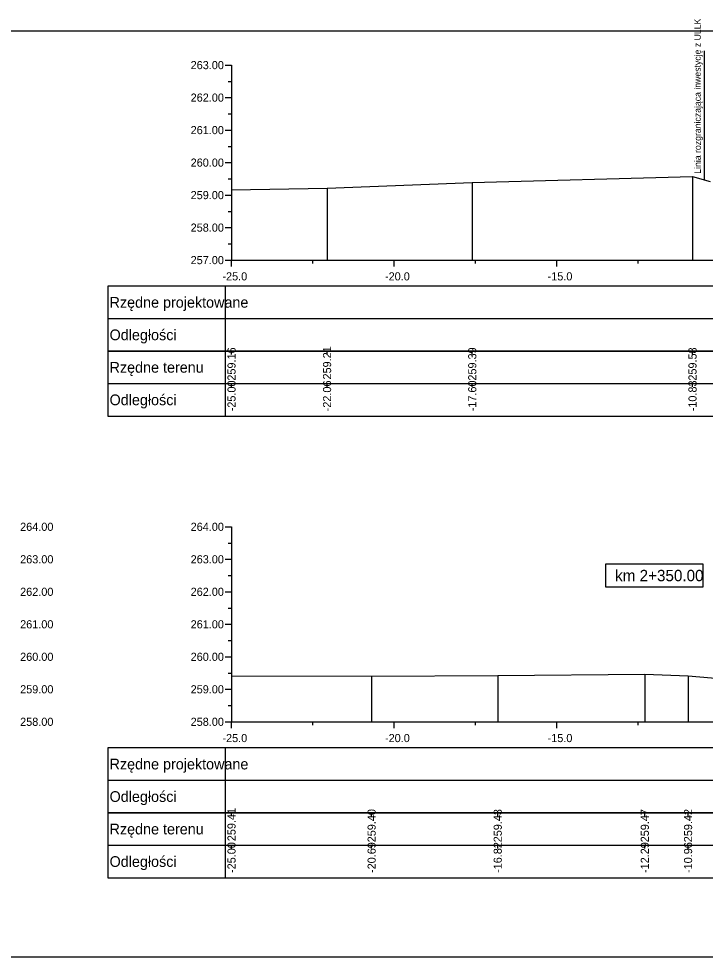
# Model space of a CAD drawing. Extents: x 6516023 to 6560129, y 5513077 to 5529206.
# Drawn here: x 6517166.72 to 6517187.83, y 5513364.27 to 5513393.14 of the extents above; entities that cross this region are included whole.
import ezdxf

# ---------------------------------------------------------------- set-up
doc = ezdxf.new("R2010")
doc.units = 0
for name, color, linetype in [('TOR_PRZEK_P-tabelka istniejace', 7, 'Continuous'), ('TOR_PRZEK_P-tabelka projektowane', 7, 'Continuous'), ('TOR_PRZEK_P-teren istniejacy', 7, 'Continuous'), ('TOR_PRZEK_P-uklad odniesienia', 7, 'Continuous'), ('TOR_PS_T-granica PKP-projektowana', 7, 'Continuous'), ('TOR_RAMKI-ramka+tabelka 1', 7, 'Continuous')]:
    doc.layers.add(name, color=color, linetype=linetype)

msp = doc.modelspace()

# ---------------------------------------------------------------- linework, layer by layer
at = {"layer": 'TOR_PRZEK_P-tabelka istniejace'}
for p, q in [((6517169.463, 5513382.917), (6517169.463, 5513380.917)), ((6517173.063, 5513382.917), (6517173.063, 5513380.917)), ((6517173.263, 5513382.817), (6517173.263, 5513382.917)), ((6517176.201, 5513382.817), (6517176.201, 5513382.917)), ((6517180.665, 5513382.817), (6517180.665, 5513382.917)), ((6517187.438, 5513382.817), (6517187.438, 5513382.917)), ((6517169.463, 5513381.917), (6517223.263, 5513381.917)), ((6517173.263, 5513381.817), (6517173.263, 5513381.917)), ((6517176.201, 5513381.817), (6517176.201, 5513381.917)), ((6517180.665, 5513381.817), (6517180.665, 5513381.917)), ((6517187.438, 5513381.817), (6517187.438, 5513381.917)), ((6517169.463, 5513368.711), (6517169.463, 5513366.711)), ((6517173.063, 5513368.711), (6517173.063, 5513366.711)), ((6517173.263, 5513368.611), (6517173.263, 5513368.711)), ((6517177.571, 5513368.611), (6517177.571, 5513368.711)), ((6517181.448, 5513368.611), (6517181.448, 5513368.711)), ((6517185.971, 5513368.611), (6517185.971, 5513368.711)), ((6517187.301, 5513368.611), (6517187.301, 5513368.711)), ((6517169.463, 5513367.711), (6517223.263, 5513367.711)), ((6517173.263, 5513367.611), (6517173.263, 5513367.711)), ((6517177.571, 5513367.611), (6517177.571, 5513367.711)), ((6517181.448, 5513367.611), (6517181.448, 5513367.711)), ((6517185.971, 5513367.611), (6517185.971, 5513367.711)), ((6517187.301, 5513367.611), (6517187.301, 5513367.711))]:
    msp.add_line(p, q, dxfattribs=at)
for points in [[(6517180.665, 5513388.105), (6517180.665, 5513385.917), (6517180.665, 5513385.787), (6517180.665, 5513385.717)], [(6517187.438, 5513388.292), (6517187.438, 5513385.917), (6517187.438, 5513385.787), (6517187.438, 5513385.717)], [(6517173.263, 5513387.878), (6517173.263, 5513385.917), (6517173.263, 5513385.787), (6517173.263, 5513385.717)], [(6517176.201, 5513387.929), (6517176.201, 5513385.917), (6517176.201, 5513385.787), (6517176.201, 5513385.717)], [(6517173.263, 5513372.923), (6517173.263, 5513371.711), (6517173.263, 5513371.581), (6517173.263, 5513371.511)], [(6517177.571, 5513372.912), (6517177.571, 5513371.711), (6517177.571, 5513371.581), (6517177.571, 5513371.511)], [(6517181.448, 5513372.94), (6517181.448, 5513371.711), (6517181.448, 5513371.581), (6517181.448, 5513371.511)], [(6517185.971, 5513372.978), (6517185.971, 5513371.711), (6517185.971, 5513371.581), (6517185.971, 5513371.511)], [(6517187.301, 5513372.926), (6517187.301, 5513371.711), (6517187.301, 5513371.581), (6517187.301, 5513371.511)]]:
    msp.add_lwpolyline(points, dxfattribs=at)
for points in [[(6517169.463, 5513382.917), (6517169.463, 5513380.917), (6517223.263, 5513380.917), (6517223.263, 5513382.917)], [(6517169.463, 5513368.711), (6517169.463, 5513366.711), (6517223.263, 5513366.711), (6517223.263, 5513368.711)]]:
    msp.add_lwpolyline(points, close=True, dxfattribs=at)
at = {"layer": 'TOR_PRZEK_P-tabelka projektowane'}
for p, q in [((6517169.463, 5513384.917), (6517169.463, 5513382.917)), ((6517173.063, 5513384.917), (6517173.063, 5513382.917)), ((6517169.463, 5513383.917), (6517223.263, 5513383.917)), ((6517169.463, 5513370.711), (6517169.463, 5513368.711)), ((6517173.063, 5513370.711), (6517173.063, 5513368.711)), ((6517169.463, 5513369.711), (6517223.263, 5513369.711))]:
    msp.add_line(p, q, dxfattribs=at)
for points in [[(6517169.463, 5513384.917), (6517169.463, 5513382.917), (6517223.263, 5513382.917), (6517223.263, 5513384.917)], [(6517169.463, 5513370.711), (6517169.463, 5513368.711), (6517223.263, 5513368.711), (6517223.263, 5513370.711)]]:
    msp.add_lwpolyline(points, close=True, dxfattribs=at)
at = {"layer": 'TOR_PRZEK_P-teren istniejacy'}
for points in [[(6517173.263, 5513387.878), (6517176.201, 5513387.929), (6517180.665, 5513388.105), (6517187.438, 5513388.292), (6517187.981, 5513388.139)], [(6517173.263, 5513372.923), (6517177.571, 5513372.912), (6517181.448, 5513372.94), (6517185.971, 5513372.978), (6517187.301, 5513372.926), (6517189.58, 5513372.732)]]:
    msp.add_lwpolyline(points, dxfattribs=at)
at = {"layer": 'TOR_PRZEK_P-uklad odniesienia'}
for p, q in [((6517173.063, 5513391.717), (6517173.263, 5513391.717)), ((6517173.263, 5513391.717), (6517173.263, 5513385.717)), ((6517173.163, 5513391.217), (6517173.263, 5513391.217)), ((6517173.063, 5513390.717), (6517173.263, 5513390.717)), ((6517173.163, 5513390.217), (6517173.263, 5513390.217)), ((6517173.063, 5513389.717), (6517173.263, 5513389.717)), ((6517173.163, 5513389.217), (6517173.263, 5513389.217)), ((6517173.063, 5513388.717), (6517173.263, 5513388.717)), ((6517173.163, 5513388.217), (6517173.263, 5513388.217)), ((6517173.063, 5513387.717), (6517173.263, 5513387.717)), ((6517173.163, 5513387.217), (6517173.263, 5513387.217)), ((6517173.063, 5513386.717), (6517173.263, 5513386.717)), ((6517173.163, 5513386.217), (6517173.263, 5513386.217)), ((6517173.063, 5513385.717), (6517173.263, 5513385.717)), ((6517173.263, 5513385.717), (6517223.263, 5513385.717)), ((6517173.263, 5513385.517), (6517173.263, 5513385.717)), ((6517175.763, 5513385.617), (6517175.763, 5513385.717)), ((6517178.263, 5513385.517), (6517178.263, 5513385.717)), ((6517180.763, 5513385.617), (6517180.763, 5513385.717)), ((6517183.263, 5513385.517), (6517183.263, 5513385.717)), ((6517185.763, 5513385.617), (6517185.763, 5513385.717)), ((6517173.063, 5513377.511), (6517173.263, 5513377.511)), ((6517173.263, 5513377.511), (6517173.263, 5513371.511)), ((6517173.163, 5513377.011), (6517173.263, 5513377.011)), ((6517173.063, 5513376.511), (6517173.263, 5513376.511)), ((6517173.163, 5513376.011), (6517173.263, 5513376.011)), ((6517173.063, 5513375.511), (6517173.263, 5513375.511)), ((6517173.163, 5513375.011), (6517173.263, 5513375.011)), ((6517173.063, 5513374.511), (6517173.263, 5513374.511)), ((6517173.163, 5513374.011), (6517173.263, 5513374.011)), ((6517173.063, 5513373.511), (6517173.263, 5513373.511)), ((6517173.163, 5513373.011), (6517173.263, 5513373.011)), ((6517173.063, 5513372.511), (6517173.263, 5513372.511)), ((6517173.163, 5513372.011), (6517173.263, 5513372.011)), ((6517173.063, 5513371.511), (6517173.263, 5513371.511)), ((6517173.263, 5513371.511), (6517223.263, 5513371.511)), ((6517173.263, 5513371.311), (6517173.263, 5513371.511)), ((6517175.763, 5513371.411), (6517175.763, 5513371.511)), ((6517178.263, 5513371.311), (6517178.263, 5513371.511)), ((6517180.763, 5513371.411), (6517180.763, 5513371.511)), ((6517183.263, 5513371.311), (6517183.263, 5513371.511)), ((6517185.763, 5513371.411), (6517185.763, 5513371.511))]:
    msp.add_line(p, q, dxfattribs=at)
msp.add_lwpolyline([(6517187.763, 5513376.361), (6517184.763, 5513376.361), (6517184.763, 5513375.661), (6517187.763, 5513375.661)], close=True, dxfattribs=at)
at = {"layer": 'TOR_PS_T-granica PKP-projektowana'}
msp.add_line((6517187.806, 5513388.189), (6517187.806, 5513392.16), dxfattribs=at)
at = {"layer": 'TOR_RAMKI-ramka+tabelka 1'}
msp.add_lwpolyline([(6517109.813, 5513392.767), (6517357.313, 5513392.767), (6517357.313, 5513364.267), (6517109.813, 5513364.267)], close=True, dxfattribs=at)

# ---------------------------------------------------------------- texts
at = {"layer": 'TOR_PRZEK_P-tabelka istniejace'}
for s, p in [('259.16', (6517173.388, 5513382.008)), ('259.21', (6517176.326, 5513382.043)), ('259.39', (6517180.79, 5513382.009)), ('259.58', (6517187.563, 5513382.008)), ('-25.00', (6517173.388, 5513381.065)), ('-22.06', (6517176.326, 5513381.064)), ('-17.60', (6517180.79, 5513381.065)), ('-10.83', (6517187.563, 5513381.065)), ('259.41', (6517173.388, 5513367.837)), ('259.40', (6517177.696, 5513367.803)), ('259.43', (6517181.573, 5513367.803)), ('259.47', (6517186.096, 5513367.803)), ('259.42', (6517187.426, 5513367.805)), ('-25.00', (6517173.388, 5513366.859)), ('-20.69', (6517177.696, 5513366.859)), ('-16.82', (6517181.573, 5513366.861)), ('-12.29', (6517186.096, 5513366.859)), ('-10.96', (6517187.426, 5513366.859))]:
    msp.add_text(s, height=0.25, rotation=90, dxfattribs=at).set_placement(p)
for s, p in [('Rzędne terenu', (6517169.513, 5513382.252)), ('Odległości', (6517169.513, 5513381.252)), ('Rzędne terenu', (6517169.513, 5513368.046)), ('Odległości', (6517169.513, 5513367.046))]:
    msp.add_text(s, height=0.33, dxfattribs=at).set_placement(p)
at = {"layer": 'TOR_PRZEK_P-tabelka projektowane'}
for s, p in [('Rzędne projektowane', (6517169.513, 5513384.252)), ('Odległości', (6517169.513, 5513383.252)), ('Rzędne projektowane', (6517169.513, 5513370.046)), ('Odległości', (6517169.513, 5513369.046))]:
    msp.add_text(s, height=0.33, dxfattribs=at).set_placement(p)
at = {"layer": 'TOR_PRZEK_P-uklad odniesienia'}
for s, height, p in [('263.00', 0.25, (6517172.006, 5513391.592)), ('262.00', 0.25, (6517172.006, 5513390.592)), ('261.00', 0.25, (6517172.006, 5513389.592)), ('260.00', 0.25, (6517172.006, 5513388.592)), ('259.00', 0.25, (6517172.006, 5513387.592)), ('258.00', 0.25, (6517172.006, 5513386.592)), ('257.00', 0.25, (6517172.006, 5513385.592)), ('-', 0.0001, (6517173.263, 5513385.717)), ('-25.0', 0.25, (6517172.983, 5513385.092)), ('-20.0', 0.25, (6517177.983, 5513385.092)), ('-15.0', 0.25, (6517182.983, 5513385.092)), ('264.00', 0.25, (6517166.763, 5513377.386)), ('264.00', 0.25, (6517172.006, 5513377.386)), ('263.00', 0.25, (6517166.763, 5513376.386)), ('263.00', 0.25, (6517172.006, 5513376.386)), ('km 2+350.00', 0.35, (6517185.058, 5513375.836)), ('262.00', 0.25, (6517166.763, 5513375.386)), ('262.00', 0.25, (6517172.006, 5513375.386)), ('261.00', 0.25, (6517166.763, 5513374.386)), ('261.00', 0.25, (6517172.006, 5513374.386)), ('260.00', 0.25, (6517166.763, 5513373.386)), ('260.00', 0.25, (6517172.006, 5513373.386)), ('259.00', 0.25, (6517166.763, 5513372.386)), ('259.00', 0.25, (6517172.006, 5513372.386)), ('258.00', 0.25, (6517166.763, 5513371.386)), ('258.00', 0.25, (6517172.006, 5513371.386)), ('-', 0.0001, (6517173.263, 5513371.511)), ('-25.0', 0.25, (6517172.983, 5513370.886)), ('-20.0', 0.25, (6517177.983, 5513370.886)), ('-15.0', 0.25, (6517182.983, 5513370.886))]:
    msp.add_text(s, height=height, dxfattribs=at).set_placement(p)
at = {"layer": 'TOR_PS_T-granica PKP-projektowana'}
msp.add_text('Linia rozgraniczająca inwestycję z ULLK', height=0.2, rotation=90.0511, dxfattribs=at).set_placement((6517187.695, 5513388.374))

doc.saveas('drawing.dxf')
